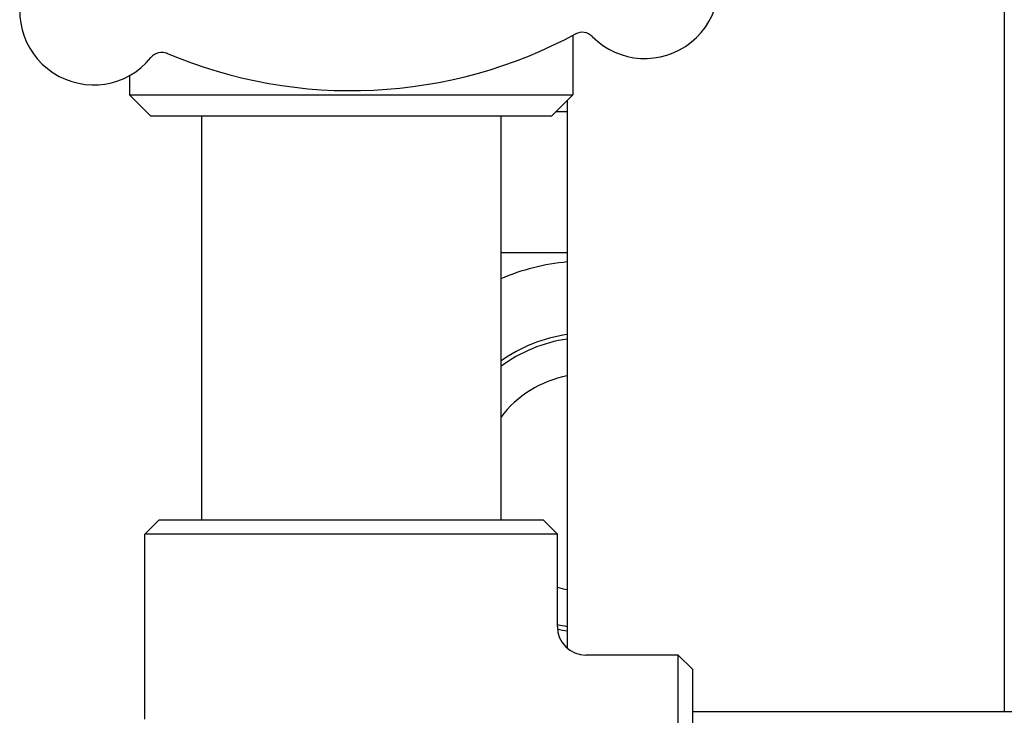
# Model space of a CAD drawing. Header units: inches. Extents: x 5 to 1128, y -85 to 748.
# Tile 667 of 689: x 769.03 to 773.36, y 607.26 to 610.31. Entities that reach past the tile are written whole.
import ezdxf

# ---------------------------------------------------------------- set-up
doc = ezdxf.new("R2010")
doc.units = ezdxf.units.IN
doc.header["$LTSCALE"] = 32
doc.header["$MEASUREMENT"] = 0
doc.layers.add('Visible (ANSI)', color=7, linetype='Continuous', lineweight=30)

msp = doc.modelspace()

# ---------------------------------------------------------------- linework, layer by layer
at = {"layer": 'Visible (ANSI)'}
for p, q in [((773.36063, 615.38728), (773.36063, 607.27228)), ((771.46423, 610.24495), (771.46423, 609.98353)), ((769.51673, 610.06823), (769.51673, 609.98353)), ((769.51673, 609.98353), (771.46423, 609.98353)), ((769.61048, 609.88978), (769.51673, 609.98353)), ((771.37048, 609.88978), (771.46423, 609.98353)), ((771.44063, 609.95994), (771.44063, 607.5509)), ((771.37048, 609.88978), (769.61048, 609.88978)), ((769.83298, 609.88978), (769.83298, 608.11478)), ((771.14798, 609.88978), (771.14798, 608.11478)), ((771.44063, 609.90856), (771.38926, 609.90856)), ((771.44063, 609.28856), (771.14798, 609.28856)), ((769.64673, 608.11478), (769.58423, 608.05228)), ((769.64673, 608.11478), (771.33423, 608.11478)), ((771.33423, 608.11478), (771.39673, 608.05228)), ((771.39673, 608.05228), (769.58423, 608.05228)), ((769.58423, 607.23978), (769.58423, 608.05228)), ((771.39673, 607.64603), (771.39673, 608.05228)), ((771.92798, 607.52103), (771.52173, 607.52103)), ((771.92798, 605.70853), (771.92798, 607.52103)), ((771.99048, 607.45853), (771.92798, 607.52103)), ((771.99048, 607.45853), (771.99048, 605.77103)), ((771.99048, 607.27228), (784.79048, 607.27228))]:
    msp.add_line(p, q, dxfattribs=at)
for centre, radius, start, end in [((771.78121, 610.46858), 0.325, 224.66113, 32.82247), ((769.35937, 610.3526), 0.325, 152.66113, 320.82247), ((770.49048, 612.07728), 2.075, 246.99965, 298.48395), ((771.50559, 610.1962), 0.0625, 44.66113, 118.3534), ((769.65976, 610.10781), 0.0625, 67.1302, 140.82247), ((771.53063, 608.27856), 0.975, 95.29638, 113.10816), ((771.53063, 608.27856), 0.6575, 97.86747, 125.59041), ((771.53063, 608.27856), 0.63786, 98.11131, 126.86317), ((771.53063, 608.27856), 0.4785, 100.84121, 143.10145), ((771.53063, 608.27856), 0.4785, 253.74898, 259.15879), ((771.53063, 608.27856), 0.63786, 257.88172, 261.88869), ((771.52173, 607.64603), 0.125, 180, 270), ((771.53063, 608.27856), 0.6575, 258.29446, 262.13253)]:
    msp.add_arc(centre, radius, start, end, dxfattribs=at)

doc.saveas('drawing.dxf')
